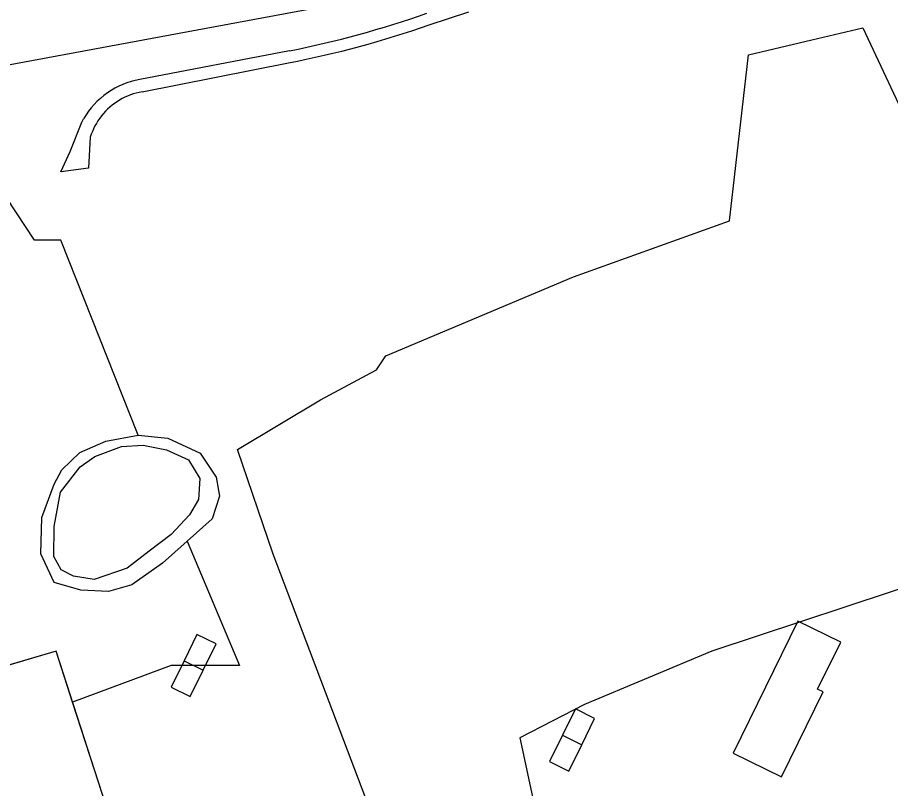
# Model space of a CAD drawing. Extents: x 130998 to 133001, y 398999 to 403002.
# Drawn here: x 132597 to 132771.9, y 402213.3 to 402367.8 of the extents above; entities that cross this region are included whole.
import ezdxf

# ---------------------------------------------------------------- set-up
doc = ezdxf.new("R2010")
doc.units = 0
for name, color, linetype in [('gg-afsc-hekwerk', 7, 'Continuous'), ('gg-knt-onverhard', 7, 'Continuous'), ('gg-kntw-bovenkant insteek waterloop', 7, 'Continuous'), ('gg-kntw-waterlijn', 7, 'Continuous'), ('gt-bbg-plantopografie pand', 7, 'Continuous'), ('gt-bbg-plantopografie tussenscheiding', 7, 'Continuous'), ('gt-grn-groengrens', 7, 'Continuous'), ('gx-grn-maaiveld', 7, 'Continuous')]:
    doc.layers.add(name, color=color, linetype=linetype)

msp = doc.modelspace()

# ---------------------------------------------------------------- linework, layer by layer
at = {"layer": 'gg-afsc-hekwerk'}
for p, q in [((132575.04, 402354.62), (132770.38, 402391.03)), ((132575.04, 402354.62), (132770.38, 402391.03)), ((132639.21, 402134.33), (132608.07, 402230.61))]:
    msp.add_line(p, q, dxfattribs=at)
for points in [[(132639.21, 402134.33), (132604.76, 402240.86), (132585.92, 402235.28), (132553.65, 402338.99)], [(132608.07, 402230.61), (132604.76, 402240.86), (132590.95, 402236.77)]]:
    msp.add_lwpolyline(points, dxfattribs=at)
at = {"layer": 'gg-knt-onverhard'}
for p, q in [((132679.51, 402366.36), (132687.45, 402368.98)), ((132651.52, 402361.14), (132621.52, 402355.4)), ((132621.99, 402352.95), (132651.31, 402358.76))]:
    msp.add_line(p, q, dxfattribs=at)
msp.add_lwpolyline([(132611.62, 402343.86), (132611.24, 402337.64), (132605.7, 402336.87), (132607.61, 402340.98), (132609.92, 402346.86), (132610.29, 402347.54)], dxfattribs=at)
for centre, radius, start, end in [((132610.59, 402564.52), 207.46, 281.3794, 289.2651), ((132614.89, 402550.08), 194.75, 280.7771, 289.3792), ((132624.39, 402339.36), 16.3, 100.1264, 149.8447), ((132624.28, 402339.88), 13.27, 99.9281, 141.6249), ((132624.28, 402339.88), 13.27, 141.6215, 162.5344)]:
    msp.add_arc(centre, radius, start, end, dxfattribs=at)
at = {"layer": 'gg-kntw-bovenkant insteek waterloop'}
for points in [[(132604.36, 402274.31), (132605.91, 402277.19), (132609.5, 402280.67), (132614.71, 402282.94), (132621.24, 402284.1)], [(132621.24, 402284.1), (132627.17, 402283.49), (132633.62, 402280.5), (132636.85, 402275.69), (132637.49, 402271.87), (132636.03, 402267.36), (132631.04, 402262.9)], [(132631.04, 402262.9), (132626.06, 402258.44), (132619.96, 402254.09), (132615.27, 402252.8), (132609.76, 402253.04), (132604.42, 402254.56), (132601.72, 402260.31), (132601.9, 402267.59), (132604.36, 402274.31)]]:
    msp.add_lwpolyline(points, dxfattribs=at)
at = {"layer": 'gg-kntw-waterlijn'}
msp.add_lwpolyline([(132605.63, 402272.7), (132609.62, 402277.8), (132612.55, 402279.84), (132617.85, 402281.85), (132622.19, 402282.14), (132626.88, 402281.15), (132631.33, 402279.21), (132633.56, 402275.45), (132633.27, 402271.23), (132631.51, 402268.18), (132627.82, 402264.24), (132623.42, 402260.84), (132619.02, 402257.44), (132612.39, 402255.21), (132608.23, 402255.85), (132605.77, 402257.15), (132604.3, 402259.79), (132604.36, 402265.79), (132605.63, 402272.7)], dxfattribs=at)
at = {"layer": 'gt-bbg-plantopografie pand'}
for points in [[(132740.42, 402220.41), (132750.08, 402215.67), (132758.43, 402232.69), (132757.33, 402233.23), (132761.94, 402242.62), (132753.39, 402246.82), (132740.42, 402220.41)], [(132634.25, 402237.02), (132636.85, 402242.3), (132633, 402244.18), (132630.41, 402238.91)], [(132630.41, 402238.91), (132627.82, 402233.63), (132631.66, 402231.74), (132634.25, 402237.02)], [(132710.07, 402222.08), (132712.66, 402227.36), (132708.82, 402229.24), (132706.23, 402223.96)], [(132706.23, 402223.96), (132703.64, 402218.69), (132707.48, 402216.8), (132710.07, 402222.08)]]:
    msp.add_lwpolyline(points, dxfattribs=at)
at = {"layer": 'gt-bbg-plantopografie tussenscheiding'}
for p, q in [((132630.41, 402238.91), (132634.25, 402237.02)), ((132706.23, 402223.96), (132710.07, 402222.08))]:
    msp.add_line(p, q, dxfattribs=at)
at = {"layer": 'gt-grn-groengrens'}
for points in [[(132621.24, 402284.1), (132605.71, 402323.22), (132600.48, 402323.22), (132593.05, 402334.34), (132562.62, 402326.29), (132568.5, 402307.8), (132574.49, 402296.04), (132579.36, 402274.97), (132587.43, 402249.65), (132590.95, 402236.77)], [(132631.04, 402262.9), (132641.54, 402237.97), (132627.82, 402237.97), (132608.07, 402230.61)]]:
    msp.add_lwpolyline(points, dxfattribs=at)
at = {"layer": 'gx-grn-maaiveld'}
msp.add_lwpolyline([(132780.19, 402336.31), (132795.39, 402277.42), (132799.04, 402265.5), (132798.02, 402261.83), (132780.96, 402255.68), (132736.1, 402240.83), (132710.64, 402230.17), (132697.65, 402223.48), (132702.57, 402200.73), (132678.53, 402191.37), (132673.73, 402198.1), (132668.29, 402207.42), (132648.23, 402260.3), (132641.1, 402281.26), (132657.74, 402291.21), (132668.98, 402297.19), (132670.84, 402300.05), (132708.41, 402315.86), (132739.69, 402327.09), (132743.45, 402360.36), (132756.15, 402363.39), (132766.36, 402365.74), (132780.19, 402336.31)], dxfattribs=at)

doc.saveas('drawing.dxf')
